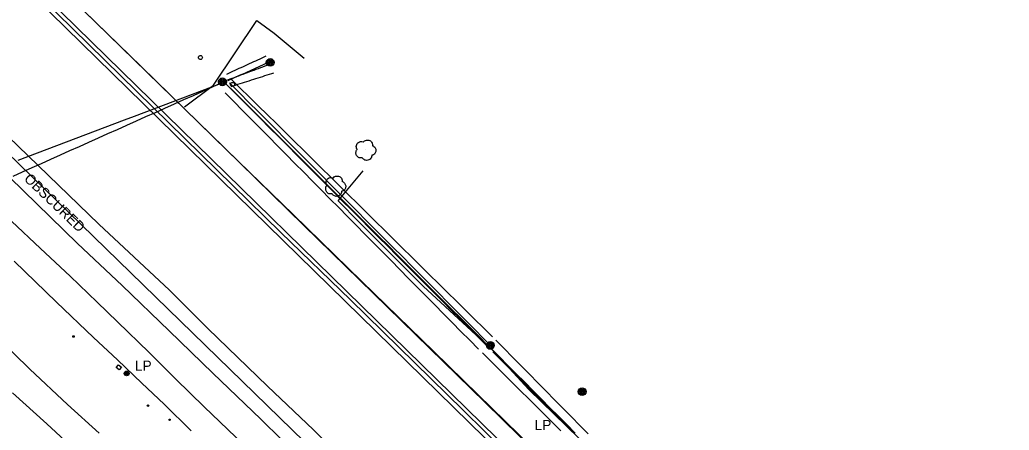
# Model space of a CAD drawing. Extents: x 368532 to 392481, y 10654822 to 10676899.
# Drawn here: x 381851.4 to 382337.9, y 10657256.9 to 10657458.6 of the extents above; entities that cross this region are included whole.
import ezdxf

# ---------------------------------------------------------------- set-up
doc = ezdxf.new("R2010")
doc.units = 0
for name, color, linetype in [('p_Catenary', 7, 'Continuous'), ('p_dtm obscured area', 7, 'Continuous'), ('p_dtm retaining wall', 7, 'Continuous'), ('p_railroad rr control', 7, 'Continuous'), ('p_road dirt road', 7, 'Continuous'), ('p_road general road feature', 7, 'Continuous'), ('p_structure fence', 7, 'Continuous'), ('p_structure unidentified', 7, 'Continuous'), ('p_structure wall', 7, 'Continuous'), ('p_utility general pole', 7, 'Continuous'), ('p_utility guy anchor', 7, 'Continuous'), ('p_veg tree', 7, 'Continuous')]:
    doc.layers.add(name, color=color, linetype=linetype)

msp = doc.modelspace()

# ---------------------------------------------------------------- linework, layer by layer
at = {"layer": 'p_Catenary'}
for points in [[(381953.17, 10657431.9), (381954.2, 10657432.37), (381955.22, 10657432.84), (381956.25, 10657433.31), (381957.27, 10657433.78), (381958.3, 10657434.25), (381959.32, 10657434.72), (381960.35, 10657435.19), (381961.38, 10657435.66), (381962.4, 10657436.13), (381963.43, 10657436.6), (381964.45, 10657437.07), (381965.48, 10657437.54), (381966.5, 10657438.01), (381967.53, 10657438.48), (381968.55, 10657438.96), (381969.58, 10657439.43), (381970.6, 10657439.9), (381971.63, 10657440.37), (381972.65, 10657440.84)], [(381952.65, 10657428.68), (381953.73, 10657429.08), (381954.8, 10657429.48), (381955.88, 10657429.89), (381956.96, 10657430.29), (381958.03, 10657430.69), (381959.11, 10657431.09), (381960.19, 10657431.49), (381961.26, 10657431.89), (381962.34, 10657432.29), (381963.42, 10657432.69), (381964.49, 10657433.09), (381965.57, 10657433.49), (381966.65, 10657433.89), (381967.73, 10657434.3), (381968.8, 10657434.7), (381969.88, 10657435.1), (381970.96, 10657435.5), (381972.03, 10657435.9), (381973.11, 10657436.3)], [(381953.87, 10657428.72), (381954.94, 10657429.2), (381956, 10657429.68), (381957.06, 10657430.16), (381958.13, 10657430.64), (381959.19, 10657431.13), (381960.25, 10657431.61), (381961.32, 10657432.09), (381962.38, 10657432.57), (381963.44, 10657433.05), (381964.51, 10657433.53), (381965.57, 10657434.02), (381966.63, 10657434.5), (381967.7, 10657434.98), (381968.76, 10657435.46), (381969.82, 10657435.94), (381970.89, 10657436.43), (381971.95, 10657436.91), (381973.01, 10657437.39), (381974.08, 10657437.87)], [(381955.34, 10657425.8), (381956.45, 10657426.15), (381957.56, 10657426.51), (381958.67, 10657426.86), (381959.78, 10657427.22), (381960.88, 10657427.57), (381961.99, 10657427.93), (381963.1, 10657428.28), (381964.21, 10657428.64), (381965.32, 10657428.99), (381966.43, 10657429.35), (381967.54, 10657429.7), (381968.65, 10657430.06), (381969.76, 10657430.41), (381970.87, 10657430.77), (381971.98, 10657431.12), (381973.09, 10657431.48), (381974.2, 10657431.83), (381975.31, 10657432.19), (381976.42, 10657432.54)], [(381955.43, 10657429.36), (381959.86, 10657425), (381964.29, 10657420.63), (381968.72, 10657416.27), (381973.15, 10657411.9), (381977.58, 10657407.53), (381982.01, 10657403.17), (381986.44, 10657398.8), (381990.87, 10657394.43), (381995.3, 10657390.07), (381999.73, 10657385.7), (382004.16, 10657381.34), (382008.59, 10657376.97), (382013.02, 10657372.6), (382017.45, 10657368.24), (382021.88, 10657363.87), (382026.31, 10657359.5), (382030.74, 10657355.14), (382035.17, 10657350.77), (382039.6, 10657346.4), (382044.03, 10657342.04), (382048.46, 10657337.67), (382052.89, 10657333.31), (382057.32, 10657328.94), (382061.75, 10657324.57), (382066.18, 10657320.21), (382070.61, 10657315.84), (382075.04, 10657311.47), (382079.47, 10657307.11), (382083.9, 10657302.74)], [(381848.12, 10657381.73), (381852.79, 10657383.82), (381857.46, 10657385.91), (381862.12, 10657388), (381866.79, 10657390.09), (381871.45, 10657392.18), (381876.12, 10657394.27), (381880.79, 10657396.36), (381885.45, 10657398.45), (381890.12, 10657400.54), (381894.79, 10657402.63), (381899.45, 10657404.72), (381904.12, 10657406.81), (381908.78, 10657408.9), (381913.45, 10657410.99), (381918.12, 10657413.08), (381922.78, 10657415.16), (381927.45, 10657417.25), (381932.11, 10657419.34), (381936.78, 10657421.43), (381941.45, 10657423.52), (381946.11, 10657425.61), (381950.78, 10657427.7)], [(381850.6, 10657389.53), (381855.36, 10657391.33), (381860.13, 10657393.14), (381864.89, 10657394.94), (381869.66, 10657396.75), (381874.42, 10657398.55), (381879.18, 10657400.36), (381883.95, 10657402.16), (381888.71, 10657403.96), (381893.47, 10657405.77), (381898.24, 10657407.57), (381903, 10657409.38), (381907.77, 10657411.18), (381912.53, 10657412.99), (381917.29, 10657414.79), (381922.06, 10657416.6), (381926.82, 10657418.4), (381931.59, 10657420.21), (381936.35, 10657422.01), (381941.11, 10657423.82), (381945.88, 10657425.62), (381950.64, 10657427.43)], [(381951.96, 10657427.91), (381956.42, 10657423.43), (381960.89, 10657418.95), (381965.35, 10657414.47), (381969.82, 10657409.99), (381974.28, 10657405.51), (381978.75, 10657401.03), (381983.21, 10657396.55), (381987.68, 10657392.07), (381992.14, 10657387.59), (381996.61, 10657383.11), (382001.07, 10657378.63), (382005.54, 10657374.15), (382010, 10657369.67), (382014.47, 10657365.19), (382018.93, 10657360.71), (382023.4, 10657356.23), (382027.86, 10657351.75), (382032.33, 10657347.27), (382036.79, 10657342.79), (382041.26, 10657338.31), (382045.72, 10657333.83), (382050.19, 10657329.35), (382054.65, 10657324.87), (382059.12, 10657320.39), (382063.58, 10657315.91), (382068.05, 10657311.43), (382072.52, 10657306.95), (382076.98, 10657302.47), (382081.45, 10657297.99)], [(381952.65, 10657427.32), (381957.09, 10657422.88), (381961.53, 10657418.44), (381965.98, 10657414), (381970.42, 10657409.56), (381974.87, 10657405.12), (381979.31, 10657400.68), (381983.76, 10657396.24), (381988.2, 10657391.8), (381992.65, 10657387.36), (381997.09, 10657382.93), (382001.54, 10657378.49), (382005.98, 10657374.05), (382010.43, 10657369.61), (382014.87, 10657365.17), (382019.32, 10657360.73), (382023.76, 10657356.29), (382028.21, 10657351.85), (382032.65, 10657347.41), (382037.1, 10657342.97), (382041.54, 10657338.53), (382045.99, 10657334.1), (382050.43, 10657329.66), (382054.88, 10657325.22), (382059.32, 10657320.78), (382063.76, 10657316.34), (382068.21, 10657311.9), (382072.65, 10657307.46), (382077.1, 10657303.02), (382081.54, 10657298.58)], [(381954.62, 10657427.54), (381959.69, 10657422.45), (381964.13, 10657417.99), (381968.56, 10657413.53), (381973, 10657409.06), (381977.43, 10657404.6), (381981.87, 10657400.14), (381986.3, 10657395.68), (381990.74, 10657391.22), (381995.17, 10657386.76), (381999.61, 10657382.3), (382004.04, 10657377.84), (382008.48, 10657373.38), (382012.91, 10657368.92), (382017.35, 10657364.46), (382021.78, 10657360), (382026.22, 10657355.54), (382030.65, 10657351.08), (382035.09, 10657346.62), (382039.52, 10657342.16), (382043.96, 10657337.7), (382048.39, 10657333.24), (382052.83, 10657328.78), (382057.26, 10657324.32), (382061.7, 10657319.85), (382066.13, 10657315.39), (382070.57, 10657310.93), (382075, 10657306.47), (382079.44, 10657302.01), (382083.87, 10657297.55)], [(381952.38, 10657422.74), (381956.68, 10657418.4), (381960.97, 10657414.06), (381965.27, 10657409.71), (381969.56, 10657405.37), (381973.86, 10657401.02), (381978.15, 10657396.68), (381982.45, 10657392.33), (381986.74, 10657387.99), (381991.04, 10657383.64), (381995.33, 10657379.3), (381999.63, 10657374.95), (382003.92, 10657370.61), (382008.22, 10657366.27), (382012.51, 10657361.92), (382016.81, 10657357.58), (382021.1, 10657353.23), (382025.4, 10657348.89), (382029.69, 10657344.54), (382033.99, 10657340.2), (382038.28, 10657335.85), (382042.57, 10657331.51), (382046.87, 10657327.16), (382051.16, 10657322.82), (382055.46, 10657318.48), (382059.75, 10657314.13), (382064.05, 10657309.79), (382068.34, 10657305.44), (382072.64, 10657301.1), (382076.93, 10657296.75)], [(382085.47, 10657301.17), (382089.59, 10657296.98), (382093.72, 10657292.79), (382097.85, 10657288.6), (382101.98, 10657284.41), (382106.11, 10657280.22), (382110.23, 10657276.03), (382114.36, 10657271.84), (382118.49, 10657267.65), (382122.62, 10657263.46), (382126.75, 10657259.27), (382130.87, 10657255.08)], [(382078.86, 10657294.87), (382089.79, 10657284.03), (382093.74, 10657280.11), (382097.69, 10657276.19), (382101.64, 10657272.27), (382105.59, 10657268.35), (382109.54, 10657264.43), (382113.49, 10657260.51), (382117.44, 10657256.59)], [(382083.15, 10657297.04), (382087.29, 10657292.89), (382091.43, 10657288.73), (382095.56, 10657284.57), (382099.7, 10657280.41), (382103.83, 10657276.25), (382107.97, 10657272.09), (382112.11, 10657267.93), (382116.24, 10657263.77), (382120.38, 10657259.61), (382124.51, 10657255.45)], [(382083.97, 10657295.46), (382088.07, 10657291.34), (382092.16, 10657287.23), (382096.26, 10657283.11), (382100.36, 10657279), (382104.46, 10657274.88), (382108.56, 10657270.77), (382112.65, 10657266.65), (382116.75, 10657262.54), (382120.85, 10657258.42), (382124.95, 10657254.31)]]:
    msp.add_lwpolyline(points, dxfattribs=at)
at = {"layer": 'p_dtm obscured area'}
for points in [[(382078.1, 10657156.5), (382055.96, 10657178.4), (382036.2, 10657197.39), (382017.35, 10657215.63), (381990.63, 10657241.94), (381969.9, 10657262.23), (381946.4, 10657284.97), (381924.91, 10657305.66), (381901.72, 10657328.02), (381879.81, 10657348.67), (381839.63, 10657387.55), (381814.38, 10657412.4), (381784.15, 10657440.87), (381751.84, 10657471.19)], [(381785.95, 10657458.8), (381890.24, 10657358.16), (381925.01, 10657325.65), (381943.95, 10657306.82), (381973.28, 10657278.6), (381995.86, 10657257.06), (382019.37, 10657233.63), (382040.19, 10657214.22), (382061.03, 10657194.1), (382075.86, 10657179.76), (382099.77, 10657156.33)]]:
    msp.add_lwpolyline(points, dxfattribs=at)
at = {"layer": 'p_dtm retaining wall'}
for p, q in [((381877.73, 10657468.09), (381911.1, 10657435.6)), ((381911.1, 10657435.6), (381953.57, 10657394.25)), ((381953.57, 10657394.25), (381985.8, 10657362.87)), ((381985.8, 10657362.87), (382019.62, 10657329.93)), ((382019.62, 10657329.93), (382054.96, 10657295.52)), ((382054.96, 10657295.52), (382076.73, 10657274.33)), ((382076.73, 10657274.33), (382103.58, 10657248.19))]:
    msp.add_line(p, q, dxfattribs=at)
at = {"layer": 'p_railroad rr control'}
msp.add_lwpolyline([(383869.28, 10655424.57), (381558.23, 10657672.49)], dxfattribs=at)
at = {"layer": 'p_road dirt road'}
for p, q in [((381861.63, 10657346.2), (381847.42, 10657359.65)), ((381876.25, 10657332.51), (381861.63, 10657346.2)), ((381869.54, 10657319.87), (381848.7, 10657339.98)), ((381889.44, 10657319.73), (381876.25, 10657332.51)), ((381887.74, 10657302.43), (381869.54, 10657319.87)), ((381899.41, 10657310.15), (381889.44, 10657319.73)), ((381856.41, 10657286.83), (381832.39, 10657310.15)), ((381915.03, 10657294.99), (381899.41, 10657310.15)), ((381899.5, 10657291.38), (381887.74, 10657302.43)), ((381928.11, 10657282.01), (381915.03, 10657294.99)), ((381911.45, 10657279.94), (381899.5, 10657291.38)), ((381874.87, 10657269.49), (381856.41, 10657286.83)), ((381922.37, 10657269.66), (381911.45, 10657279.94)), ((381942.15, 10657268.4), (381928.11, 10657282.01)), ((381864.7, 10657260), (381847.81, 10657275.25)), ((381890.55, 10657255.4), (381874.87, 10657269.49)), ((381935.68, 10657256.49), (381922.37, 10657269.66)), ((381961.35, 10657249.86), (381942.15, 10657268.4)), ((381885.19, 10657241.24), (381864.7, 10657260))]:
    msp.add_line(p, q, dxfattribs=at)
at = {"layer": 'p_road general road feature'}
for p, q in [((382007.93, 10657369.67), (382020.25, 10657384.28)), ((382018.25, 10657359.12), (382007.93, 10657369.67)), ((382049.78, 10657327.67), (382018.25, 10657359.12)), ((382084.35, 10657295.74), (382049.78, 10657327.67)), ((382101.79, 10657276.83), (382084.35, 10657295.74)), ((382132.74, 10657246.66), (382101.79, 10657276.83))]:
    msp.add_line(p, q, dxfattribs=at)
at = {"layer": 'p_structure fence'}
for p, q in [((381810.19, 10657520.11), (381979.79, 10657354.09)), ((381951.77, 10657395.92), (381823.25, 10657521.31)), ((381946.74, 10657426.47), (381967.91, 10657458.17)), ((381967.91, 10657458.17), (381976.5, 10657451.97)), ((381976.5, 10657451.97), (381984.31, 10657445.51)), ((381984.31, 10657445.51), (381991.19, 10657439.79)), ((381932.37, 10657415.76), (381946.74, 10657426.47)), ((381991.07, 10657357.44), (381951.77, 10657395.92)), ((382080.3, 10657270.51), (381991.07, 10657357.44)), ((381979.79, 10657354.09), (382013.97, 10657320.87)), ((382013.97, 10657320.87), (382069.42, 10657266.66)), ((382204.37, 10657149.2), (382080.3, 10657270.51)), ((382069.42, 10657266.66), (382105.04, 10657231.75))]:
    msp.add_line(p, q, dxfattribs=at)
at = {"layer": 'p_structure unidentified'}
for p, q in [((381898.86, 10657287.75), (381899.94, 10657289.05)), ((381899.94, 10657289.05), (381901.42, 10657287.83)), ((381900.34, 10657286.52), (381898.86, 10657287.75)), ((381901.42, 10657287.83), (381900.34, 10657286.52))]:
    msp.add_line(p, q, dxfattribs=at)
for centre in [(381877.86, 10657302.93), (381914.46, 10657268.98), (381925.07, 10657262)]:
    msp.add_circle(centre, 0.375, dxfattribs=at)
at = {"layer": 'p_structure wall'}
for p, q in [((381774.33, 10657552.24), (382112.83, 10657221.26)), ((382115.57, 10657224.06), (381777.38, 10657554.75))]:
    msp.add_line(p, q, dxfattribs=at)
at = {"layer": 'p_utility general pole'}
for centre, radius in [((381974.55, 10657437.62), 1.9), ((381974.55, 10657437.62), 1.44), ((381974.55, 10657437.62), 0.973), ((381974.55, 10657437.62), 0.539), ((381974.55, 10657437.62), 0.192), ((381951.1, 10657428.08), 1.9), ((381951.1, 10657428.08), 1.44), ((381951.1, 10657428.08), 0.973), ((381951.1, 10657428.08), 0.539), ((381951.1, 10657428.08), 0.192), ((382082.83, 10657298.53), 1.9), ((382082.83, 10657298.53), 1.44), ((382082.83, 10657298.53), 0.973), ((382082.83, 10657298.53), 0.539), ((382082.83, 10657298.53), 0.192), ((381903.97, 10657284.78), 1.19), ((381903.97, 10657284.78), 0.901), ((381903.97, 10657284.78), 0.608), ((381903.97, 10657284.78), 0.337), ((381903.97, 10657284.78), 0.12), ((382127.92, 10657275.79), 1.9), ((382127.92, 10657275.79), 1.44), ((382127.92, 10657275.79), 0.973), ((382127.92, 10657275.79), 0.539), ((382127.92, 10657275.79), 0.192)]:
    msp.add_circle(centre, radius, dxfattribs=at)
at = {"layer": 'p_utility guy anchor'}
for centre in [(381940.27, 10657440.04), (381956.04, 10657426.81)]:
    msp.add_circle(centre, 1, dxfattribs=at)
at = {"layer": 'p_veg tree'}
for p, q in [((382021.43, 10657394.58), (382021.43, 10657394.58)), ((382006.57, 10657376.89), (382006.57, 10657376.89))]:
    msp.add_line(p, q, dxfattribs=at)
for points in [[(382019.85, 10657390.73), (382018.29, 10657390.79), (382017.04, 10657391.81), (382016.71, 10657393.27), (382016.85, 10657394.11), (382017.22, 10657394.71), (382017.33, 10657394.82), (382017.27, 10657394.92), (382016.92, 10657395.81), (382017.33, 10657397.7), (382018.95, 10657398.72), (382020.25, 10657398.59), (382020.39, 10657398.54), (382020.46, 10657398.63), (382021.46, 10657399.33), (382023.07, 10657399.4), (382024.4, 10657398.38), (382024.79, 10657397.36), (382024.83, 10657396.82), (382024.81, 10657396.7), (382024.91, 10657396.7), (382025.5, 10657396.38), (382026.31, 10657395.39), (382026.48, 10657393.82), (382025.8, 10657392.61), (382024.83, 10657392.02), (382024.57, 10657391.96), (382024.52, 10657391.92), (382024.51, 10657391.86), (382024.43, 10657391.41), (382024.07, 10657390.5), (382023.11, 10657389.77), (382021.88, 10657389.49), (382020.39, 10657390.09), (382019.83, 10657390.74)], [(382004.99, 10657373.04), (382003.43, 10657373.1), (382002.18, 10657374.12), (382001.85, 10657375.59), (382001.99, 10657376.43), (382002.36, 10657377.03), (382002.47, 10657377.14), (382002.41, 10657377.23), (382002.06, 10657378.13), (382002.47, 10657380.01), (382004.09, 10657381.03), (382005.39, 10657380.9), (382005.53, 10657380.85), (382005.6, 10657380.95), (382006.6, 10657381.64), (382008.21, 10657381.71), (382009.54, 10657380.7), (382009.93, 10657379.68), (382009.97, 10657379.13), (382009.95, 10657379.02), (382010.05, 10657379.02), (382010.64, 10657378.7), (382011.45, 10657377.7), (382011.62, 10657376.14), (382010.94, 10657374.92), (382009.97, 10657374.33), (382009.71, 10657374.28), (382009.66, 10657374.23), (382009.65, 10657374.17), (382009.57, 10657373.72), (382009.21, 10657372.82), (382008.25, 10657372.08), (382007.01, 10657371.8), (382005.53, 10657372.4), (382004.96, 10657373.05)]]:
    msp.add_spline(points, degree=3, dxfattribs=at)

# ---------------------------------------------------------------- texts
at = {"layer": 'p_dtm obscured area'}
msp.add_text(' OBSCURED', height=5, rotation=316.2571, dxfattribs=at).set_placement((381851.85, 10657381.25))
at = {"layer": 'p_utility general pole'}
for p in [(381908.09, 10657286.07), (382104.58, 10657256.93)]:
    msp.add_text('LP', height=5, dxfattribs=at).set_placement(p)

doc.saveas('drawing.dxf')
